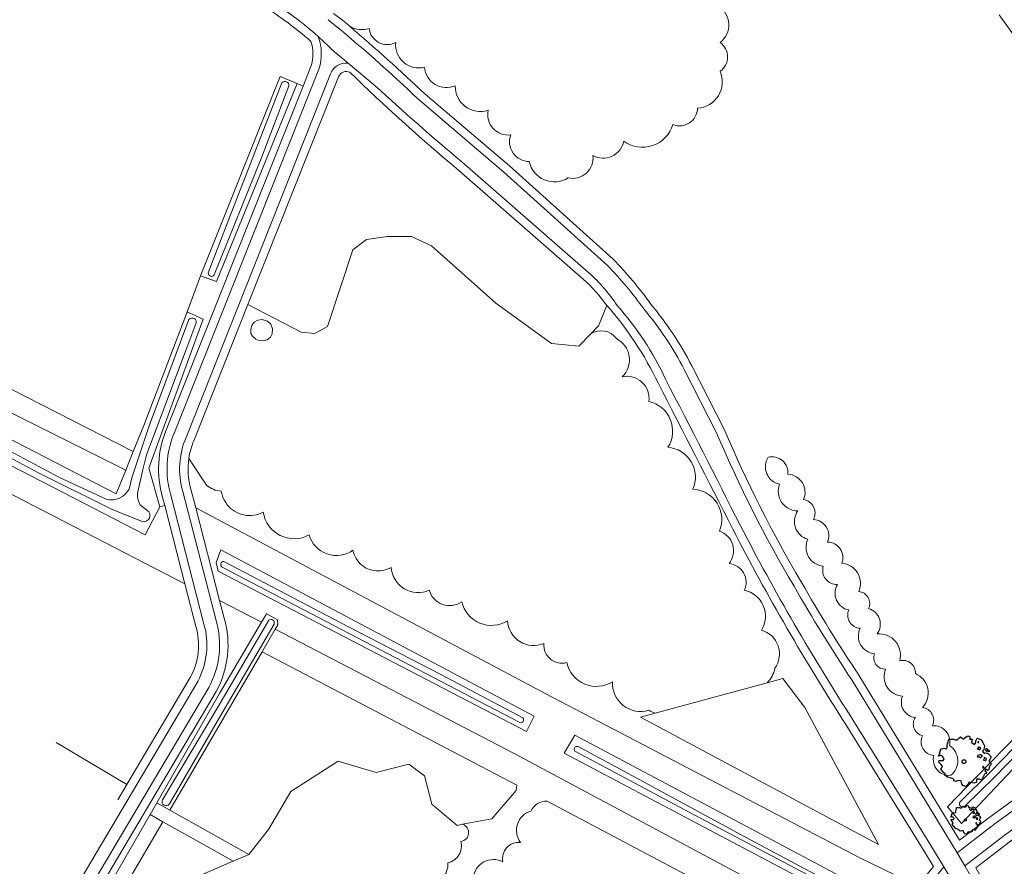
# Model space of a CAD drawing. Header units: metres. Extents: x 152391 to 157968, y 462336 to 467280.
# Tile 583 of 656: x 156455 to 156572, y 464763 to 464864. Entities that reach past the tile are written whole.
import ezdxf

# ---------------------------------------------------------------- set-up
doc = ezdxf.new("R2010")
doc.units = ezdxf.units.M
doc.header["$LTSCALE"] = 0.75
doc.layers.get('0').update_dxf_attribs({"lineweight": 25})
for name, color, linetype, lineweight in [('B-GV-GR-BOOM-S', 252, 'Continuous', 25), ('B-WE-GR-BEPLANTING_CULTUUR_BOSPLANTSOEN-GV', 251, 'Continuous', 18), ('B-WE-GR-BOS_GEMENGD-GV', 251, 'Continuous', 13), ('B-WE-GR-BOS_LOOF-GV', 251, 'Continuous', 13), ('B-WE-OG-TERREIN_CULTUURSCHEIDING-GV', 251, 'Continuous', 18), ('B-WE-OG-WATER-GV', 251, 'Continuous', 18), ('B-WE-OG-WATER_GREPPEL-GV', 251, 'Continuous', 18), ('B-WE-OG-WATER_SLOOT-GV', 251, 'Continuous', 18), ('B-WE-VH-VERHARDING_ASFALT-GV', 251, 'Continuous', 18), ('B-WE-VH-VERHARDING_FUNDERING_ZAND-GV', 251, 'Continuous', 18), ('B-WE-VH-VERHARDING_HALFVERHARDING_GRIND-GV', 251, 'Continuous', 18)]:
    doc.layers.add(name, color=color, linetype=linetype, lineweight=lineweight)

# ---------------------------------------------------------------- blocks, each defined once
blk = doc.blocks.new('SGR-BOOM_21_30')
at = {"linetype": 'Continuous'}
for p, q in [((-1.13, 1.09), (-1.11, 1.19)), ((-1.11, 1.19), (-1.05, 1.33)), ((-1.05, 1.33), (-1.02, 1.5)), ((-1.02, 1.5), (-0.67, 1.5)), ((-0.67, 1.5), (-0.52, 1.43)), ((-0.52, 1.43), (-0.47, 1.45)), ((-0.47, 1.45), (-0.37, 1.55)), ((-0.37, 1.55), (-0.23, 1.65)), ((-0.23, 1.65), (-0.13, 1.58)), ((-0.13, 1.58), (-0.06, 1.52)), ((-0.06, 1.52), (0.07, 1.58)), ((0.07, 1.58), (0.2, 1.71)), ((0.2, 1.71), (0.26, 1.73)), ((0.26, 1.73), (0.33, 1.7)), ((0.33, 1.7), (0.39, 1.65)), ((0.4, 1.53), (0.38, 1.5)), ((0.38, 1.5), (0.53, 1.52)), ((0.39, 1.65), (0.4, 1.53)), ((0.54, 1.48), (0.51, 1.29)), ((0.51, 1.29), (0.57, 1.24)), ((0.53, 1.52), (0.54, 1.48)), ((0.57, 1.24), (0.69, 1.15)), ((0.69, 1.15), (0.75, 1.2)), ((0.75, 1.2), (0.8, 1.29)), ((0.79, 1.4), (0.89, 1.56)), ((0.8, 1.29), (0.79, 1.4)), ((0.89, 1.56), (1.02, 1.53)), ((0.97, 1.37), (0.93, 1.33)), ((0.93, 1.33), (0.95, 1.25)), ((0.95, 1.25), (0.96, 1.24)), ((0.96, 1.27), (0.97, 1.37)), ((1.02, 1.53), (1.16, 1.45)), ((1.16, 1.45), (1.25, 1.27)), ((1.25, 1.27), (1.38, 1.06)), ((-1.7, 0.37), (-1.66, 0.48)), ((-1.49, 0.41), (-1.7, 0.37)), ((-1.68, -0.03), (-1.67, 0.09)), ((-1.67, 0.09), (-1.39, 0.07)), ((-1.66, 0.48), (-1.6, 0.53)), ((-1.63, 0.58), (-1.53, 0.87)), ((-1.6, 0.53), (-1.63, 0.58)), ((-1.53, 0.87), (-1.46, 0.86)), ((-1.42, 0.33), (-1.49, 0.41)), ((-1.46, 0.86), (-1.34, 0.91)), ((-1.33, 0.18), (-1.42, 0.33)), ((-1.39, 0.07), (-1.33, 0.18)), ((-1.34, 0.91), (-1.18, 0.86)), ((-1.18, 0.86), (-1.12, 0.92)), ((-1.12, 0.92), (-1.13, 1.09)), ((0.94, 0.91), (0.89, 0.87)), ((0.89, 0.87), (0.93, 0.83)), ((0.93, 0.41), (0.89, 0.33)), ((0.89, 0.33), (1.03, 0.32)), ((0.93, 0.83), (0.98, 0.84)), ((1.05, 0.46), (0.93, 0.41)), ((0.97, 0.97), (0.94, 0.91)), ((1.03, 0.97), (0.97, 0.97)), ((0.98, 0.84), (1.03, 0.78)), ((1.08, 0.94), (1.03, 0.97)), ((1.03, 0.78), (1.08, 0.84)), ((1.03, 0.32), (1.11, 0.25)), ((1.11, 0.46), (1.05, 0.46)), ((1.12, 0.87), (1.08, 0.94)), ((1.08, 0.84), (1.12, 0.87)), ((1.22, 0.4), (1.11, 0.46)), ((1.11, 0.25), (1.2, 0.37)), ((1.2, 0.37), (1.24, 0.41)), ((1.32, 0.79), (1.23, 0.69)), ((1.23, 0.69), (1.27, 0.63)), ((1.27, 0.63), (1.38, 0.56)), ((1.34, 0.18), (1.31, 0.1)), ((1.43, 0.05), (1.31, 0.1)), ((1.38, 1.06), (1.32, 0.79)), ((1.36, 0.3), (1.34, 0.23)), ((1.34, 0.23), (1.34, 0.18)), ((1.43, 0.23), (1.36, 0.3)), ((1.38, 0.56), (1.44, 0.6)), ((1.47, 0.2), (1.43, 0.23)), ((1.43, 0.05), (1.51, 0.14)), ((1.47, 0.86), (1.44, 0.81)), ((1.44, 0.81), (1.46, 0.74)), ((1.44, 0.6), (1.57, 0.56)), ((1.46, 0.74), (1.53, 0.69)), ((1.54, 0.86), (1.47, 0.86)), ((1.51, 0.14), (1.47, 0.2)), ((1.53, 0.73), (1.64, 0.68)), ((1.53, 0.69), (1.54, 0.73)), ((1.62, 0.76), (1.54, 0.86)), ((1.57, 0.56), (1.64, 0.51)), ((1.73, 0.71), (1.62, 0.76)), ((1.64, 0.68), (1.73, 0.71)), ((1.64, 0.51), (1.81, 0.32)), ((1.72, 0.1), (1.67, 0.04)), ((1.67, 0.04), (1.76, -0.09)), ((1.81, 0.32), (1.72, 0.1)), ((-1.54, -0.18), (-1.68, -0.03)), ((-1.55, -0.51), (-1.49, -0.42)), ((-1.35, -0.75), (-1.55, -0.51)), ((-1.44, -0.32), (-1.54, -0.18)), ((-1.49, -0.42), (-1.44, -0.32)), ((-1.25, -0.78), (-1.35, -0.75)), ((-1.27, -0.9), (-1.25, -0.78)), ((-1.11, -1.05), (-1.27, -0.9)), ((-0.91, -1.08), (-1.11, -1.05)), ((-0.67, -1.18), (-0.91, -1.08)), ((0.84, -1.16), (0.83, -1.36)), ((1.03, -1.18), (0.84, -1.16)), ((1.29, -1.01), (1.18, -1.24)), ((1.29, -0.29), (1.24, -0.36)), ((1.24, -0.36), (1.25, -0.42)), ((1.26, -0.42), (1.33, -0.41)), ((1.33, -0.34), (1.29, -0.29)), ((1.36, -0.88), (1.29, -1.01)), ((1.33, -0.41), (1.33, -0.34)), ((1.37, -0.83), (1.36, -0.88)), ((1.48, -0.8), (1.37, -0.83)), ((1.46, -0.47), (1.39, -0.59)), ((1.39, -0.59), (1.43, -0.64)), ((1.43, -0.64), (1.5, -0.7)), ((1.58, -0.59), (1.46, -0.47)), ((1.5, -0.7), (1.48, -0.8)), ((1.66, -0.52), (1.58, -0.59)), ((1.68, -0.42), (1.66, -0.52)), ((1.72, -0.31), (1.68, -0.42)), ((1.84, -0.18), (1.72, -0.31)), ((1.76, -0.09), (1.84, -0.18)), ((-0.68, -1.29), (-0.67, -1.18)), ((-0.55, -1.33), (-0.68, -1.29)), ((-0.4, -1.26), (-0.55, -1.33)), ((-0.19, -1.28), (-0.4, -1.26)), ((-0.16, -1.43), (-0.19, -1.28)), ((-0.13, -1.49), (-0.16, -1.43)), ((-0.1, -1.61), (-0.13, -1.49)), ((0.11, -1.67), (-0.1, -1.61)), ((0.25, -1.52), (0.11, -1.67)), ((0.36, -1.38), (0.25, -1.52)), ((0.68, -1.44), (0.36, -1.38)), ((0.83, -1.36), (0.68, -1.44)), ((1.18, -1.24), (1.03, -1.18))]:
    blk.add_line(p, q, dxfattribs=at)
blk.add_circle((0, 0), 0.126, dxfattribs=at)
blk = doc.blocks.new('SGR-BOOM_50_100')
at = {"linetype": 'Continuous'}
for p, q in [((-1.97, 2.11), (-1.87, 2.37)), ((-1.87, 2.37), (-1.81, 2.66)), ((-1.81, 2.66), (-1.19, 2.66)), ((-1.19, 2.66), (-0.92, 2.55)), ((-0.92, 2.55), (-0.84, 2.58)), ((-0.84, 2.58), (-0.65, 2.75)), ((-0.65, 2.75), (-0.4, 2.93)), ((-0.4, 2.93), (-0.24, 2.81)), ((-0.24, 2.81), (-0.11, 2.69)), ((-0.11, 2.69), (0.12, 2.81)), ((0.12, 2.81), (0.36, 3.04)), ((0.36, 3.04), (0.47, 3.07)), ((0.47, 3.07), (0.59, 3.02)), ((0.59, 3.02), (0.69, 2.93)), ((0.72, 2.72), (0.67, 2.66)), ((0.67, 2.66), (0.94, 2.69)), ((0.69, 2.93), (0.72, 2.72)), ((0.96, 2.64), (0.9, 2.29)), ((0.94, 2.69), (0.96, 2.64)), ((1.4, 2.49), (1.58, 2.78)), ((1.42, 2.29), (1.4, 2.49)), ((1.58, 2.78), (1.81, 2.72)), ((1.73, 2.43), (1.65, 2.37)), ((1.65, 2.37), (1.69, 2.23)), ((1.71, 2.26), (1.73, 2.43)), ((1.81, 2.72), (2.06, 2.58)), ((2.06, 2.58), (2.22, 2.26)), ((-2.9, 1.03), (-2.72, 1.56)), ((-2.72, 1.56), (-2.59, 1.53)), ((-2.59, 1.53), (-2.39, 1.61)), ((-2.39, 1.61), (-2.1, 1.53)), ((-2.1, 1.53), (-1.99, 1.64)), ((-2.01, 1.93), (-1.97, 2.11)), ((-1.99, 1.64), (-2.01, 1.93)), ((0.9, 2.29), (1, 2.2)), ((1, 2.2), (1.23, 2.05)), ((1.23, 2.05), (1.34, 2.14)), ((1.34, 2.14), (1.42, 2.29)), ((1.67, 1.61), (1.58, 1.56)), ((1.58, 1.56), (1.65, 1.47)), ((1.65, 1.47), (1.75, 1.5)), ((1.73, 1.73), (1.67, 1.61)), ((1.69, 2.23), (1.71, 2.2)), ((1.83, 1.73), (1.73, 1.73)), ((1.75, 1.5), (1.83, 1.38)), ((1.91, 1.67), (1.83, 1.73)), ((1.83, 1.38), (1.91, 1.5)), ((2, 1.56), (1.91, 1.67)), ((1.91, 1.5), (2, 1.56)), ((2.35, 1.41), (2.18, 1.23)), ((2.18, 1.23), (2.27, 1.12)), ((2.22, 2.26), (2.45, 1.88)), ((2.45, 1.88), (2.35, 1.41)), ((2.62, 1.53), (2.56, 1.44)), ((2.56, 1.44), (2.6, 1.32)), ((2.6, 1.32), (2.72, 1.23)), ((2.74, 1.53), (2.62, 1.53)), ((2.72, 1.29), (2.91, 1.2)), ((2.72, 1.23), (2.74, 1.29)), ((2.89, 1.35), (2.74, 1.53)), ((3.07, 1.26), (2.89, 1.35)), ((2.91, 1.2), (3.07, 1.26)), ((-3.03, 0.65), (-2.94, 0.85)), ((-2.65, 0.74), (-3.03, 0.65)), ((-2.99, -0.05), (-2.96, 0.15)), ((-2.96, 0.15), (-2.47, 0.12)), ((-2.94, 0.85), (-2.84, 0.94)), ((-2.84, 0.94), (-2.9, 1.03)), ((-2.53, 0.59), (-2.65, 0.74)), ((-2.37, 0.33), (-2.53, 0.59)), ((-2.47, 0.12), (-2.37, 0.33)), ((1.65, 0.74), (1.58, 0.59)), ((1.58, 0.59), (1.83, 0.56)), ((1.87, 0.82), (1.65, 0.74)), ((1.83, 0.56), (1.98, 0.45)), ((1.98, 0.82), (1.87, 0.82)), ((2.16, 0.71), (1.98, 0.82)), ((1.98, 0.45), (2.14, 0.65)), ((2.14, 0.65), (2.2, 0.74)), ((2.27, 1.12), (2.45, 1)), ((2.39, 0.33), (2.33, 0.18)), ((2.55, 0.09), (2.33, 0.18)), ((2.41, 0.53), (2.39, 0.42)), ((2.39, 0.42), (2.39, 0.33)), ((2.53, 0.42), (2.41, 0.53)), ((2.45, 1), (2.56, 1.06)), ((2.62, 0.36), (2.53, 0.42)), ((2.55, 0.09), (2.68, 0.24)), ((2.56, 1.06), (2.78, 1)), ((2.68, 0.24), (2.62, 0.36)), ((2.78, 1), (2.91, 0.91)), ((2.91, 0.91), (3.22, 0.56)), ((3.05, 0.18), (2.97, 0.07)), ((2.97, 0.07), (3.13, -0.17)), ((3.22, 0.56), (3.05, 0.18)), ((-2.74, -0.31), (-2.99, -0.05)), ((-2.76, -0.9), (-2.65, -0.75)), ((-2.41, -1.34), (-2.76, -0.9)), ((-2.55, -0.58), (-2.74, -0.31)), ((-2.65, -0.75), (-2.55, -0.58)), ((2.29, -0.52), (2.2, -0.64)), ((2.2, -0.64), (2.22, -0.75)), ((2.25, -0.75), (2.37, -0.72)), ((2.37, -0.61), (2.29, -0.52)), ((2.37, -0.72), (2.37, -0.61)), ((2.6, -0.84), (2.47, -1.04)), ((2.47, -1.04), (2.53, -1.13)), ((2.53, -1.13), (2.66, -1.25)), ((2.8, -1.04), (2.6, -0.84)), ((2.95, -0.93), (2.8, -1.04)), ((2.99, -0.75), (2.95, -0.93)), ((3.05, -0.55), (2.99, -0.75)), ((3.28, -0.31), (3.05, -0.55)), ((3.13, -0.17), (3.28, -0.31)), ((-2.22, -1.39), (-2.41, -1.34)), ((-2.26, -1.6), (-2.22, -1.39)), ((-1.97, -1.86), (-2.26, -1.6)), ((-1.62, -1.92), (-1.97, -1.86)), ((-1.19, -2.1), (-1.62, -1.92)), ((-1.21, -2.3), (-1.19, -2.1)), ((-0.98, -2.36), (-1.21, -2.3)), ((-0.71, -2.24), (-0.98, -2.36)), ((-0.34, -2.27), (-0.71, -2.24)), ((-0.28, -2.53), (-0.34, -2.27)), ((1.5, -2.07), (1.48, -2.42)), ((1.83, -2.1), (1.5, -2.07)), ((2.1, -2.21), (1.83, -2.1)), ((2.29, -1.8), (2.1, -2.21)), ((2.41, -1.57), (2.29, -1.8)), ((2.43, -1.48), (2.41, -1.57)), ((2.64, -1.42), (2.43, -1.48)), ((2.66, -1.25), (2.64, -1.42)), ((-0.24, -2.65), (-0.28, -2.53)), ((-0.17, -2.85), (-0.24, -2.65)), ((0.2, -2.97), (-0.17, -2.85)), ((0.45, -2.71), (0.2, -2.97)), ((0.63, -2.45), (0.45, -2.71)), ((1.21, -2.56), (0.63, -2.45)), ((1.48, -2.42), (1.21, -2.56))]:
    blk.add_line(p, q, dxfattribs=at)
blk.add_circle((0, 0), 0.225, dxfattribs=at)

msp = doc.modelspace()

# ---------------------------------------------------------------- linework, layer by layer
at = {"layer": 'B-WE-GR-BEPLANTING_CULTUUR_BOSPLANTSOEN-GV'}
for points in [[(156537.94, 464861.2, 0.520411), (156537.7, 464865.58)], [(156493.93, 464863.14, 0.218634), (156496.23, 464862.9)], [(156496.23, 464862.9, 0.520561), (156499.4, 464861.2)], [(156499.4, 464861.2, 0.520586), (156502.82, 464858.28)], [(156537.94, 464857.79, 0.520235), (156537.94, 464861.2)], [(156502.82, 464858.28, 0.520544), (156506.48, 464856.08)], [(156535.26, 464853.4, 0.52032), (156537.94, 464857.79)], [(156506.48, 464856.08, 0.520573), (156510.38, 464853.16)], [(156510.38, 464853.16, 0.520507), (156513.06, 464850.24)], [(156532.33, 464851.46, 0.520467), (156535.26, 464853.4)], [(156526.48, 464849.51, 0.520476), (156532.33, 464851.46)], [(156513.06, 464850.24, 0.520407), (156515.26, 464847.07)], [(156522.82, 464847.8, 0.520784), (156526.48, 464849.51)], [(156519.89, 464845.12, 0.520602), (156522.82, 464847.8)], [(156515.26, 464847.07, 0.520803), (156519.89, 464845.12)], [(156475, 464785.76, 0.196553), (156475.66, 464791.83)], [(156517.38, 464771.04, 0.316466), (156515.47, 464769.88)], [(156515.47, 464769.88, 0.520757), (156514.22, 464766.14)], [(156507.13, 464766.27, 0.807979), (156507.35, 464768.3)], [(156505.58, 464763.73, 0.436848), (156507.13, 464766.27)], [(156514.22, 464766.14, 0.520831), (156512.14, 464763.85)], [(156502.92, 464761.37, 0.520518), (156505.58, 464763.73)], [(156512.14, 464763.85, 0.52033), (156508.6, 464761.98)]]:
    msp.add_lwpolyline(points, format="xyb", dxfattribs=at)
for points in [[(156492.02, 464864.68), (156493.08, 464863.89), (156493.93, 464863.14)], [(156474.36, 464796.87), (156431.3, 464819.1), (156429.28, 464820.06), (156384.26, 464843.47), (156377.51, 464832.07), (156378.01, 464831.81), (156379.52, 464831.03), (156381.83, 464829.91)], [(156475.66, 464791.83), (156474.36, 464796.87)], [(156459.06, 464778.02), (156467.46, 464773.02), (156475, 464785.76)], [(156507.35, 464768.3), (156506.7, 464768.18), (156503.7, 464770.69), (156502.82, 464774.07), (156500.94, 464775.45), (156497.06, 464774.45), (156492.55, 464775.82), (156486.92, 464772.19), (156484.29, 464767.68), (156481.94, 464764.72)], [(156534.94, 464746.5), (156545.02, 464756.41), (156517.38, 464771.04)], [(156481.94, 464764.72), (156480.09, 464763.91), (156479.53, 464763.68), (156476.03, 464762.18), (156474.06, 464759.2)]]:
    msp.add_lwpolyline(points, dxfattribs=at)
for points in [[(156483.52, 464788.81), (156472.55, 464769.99), (156481.12, 464765.17), (156481.94, 464764.72), (156484.29, 464767.68), (156486.92, 464772.19), (156492.55, 464775.82), (156497.06, 464774.45), (156500.94, 464775.45), (156502.82, 464774.07), (156503.7, 464770.69), (156506.7, 464768.18), (156507.35, 464768.3), (156510.83, 464768.94), (156513.71, 464772.32), (156513.77, 464772.95)], [(156480.09, 464763.91), (156475.02, 464766.76), (156471.74, 464768.61), (156465.1, 464757.22), (156464.49, 464756.86), (156463.71, 464757.26), (156464.51, 464753.29), (156468.14, 464751.91), (156471.39, 464755.16), (156474.06, 464759.2), (156476.03, 464762.18), (156479.53, 464763.68)]]:
    msp.add_lwpolyline(points, close=True, dxfattribs=at)
at = {"layer": 'B-WE-GR-BOS_GEMENGD-GV'}
for points in [[(156522.56, 464826.58), (156521.15, 464825.11), (156517.89, 464825.46), (156511.3, 464830.24), (156503.66, 464837.04), (156501.28, 464838.18), (156498.43, 464838.17), (156495.94, 464837.82), (156494.31, 464836.58), (156491.3, 464827.47), (156489.78, 464826.65), (156488.16, 464826.78), (156482.9, 464829.52), (156481.84, 464830.07), (156475.41, 464813.89)], [(156474.82, 464811.78), (156476.92, 464808.62)], [(156478.67, 464807.9), (156478.73, 464807.61), (156478.81, 464807.32), (156478.92, 464807.05), (156479.05, 464806.78), (156479.2, 464806.53), (156479.38, 464806.28), (156479.57, 464806.06), (156479.78, 464805.85), (156480.02, 464805.67), (156480.26, 464805.5), (156480.52, 464805.36), (156480.79, 464805.23), (156481.07, 464805.14), (156481.36, 464805.07), (156481.65, 464805.02), (156481.95, 464805), (156482.25, 464805), (156482.54, 464805.03), (156482.83, 464805.09), (156483.12, 464805.17), (156483.4, 464805.28), (156483.66, 464805.41)], [(156494.32, 464800.88), (156494.38, 464800.62), (156494.47, 464800.37), (156494.57, 464800.13), (156494.7, 464799.89), (156494.84, 464799.67), (156495.01, 464799.46), (156495.19, 464799.27), (156495.39, 464799.1), (156495.6, 464798.94), (156495.82, 464798.8), (156496.06, 464798.68), (156496.31, 464798.58), (156496.56, 464798.51), (156496.82, 464798.45), (156497.08, 464798.42), (156497.35, 464798.41), (156497.61, 464798.43), (156497.87, 464798.47), (156498.13, 464798.53), (156498.38, 464798.61), (156498.62, 464798.72), (156498.86, 464798.84)], [(156530.22, 464781.5), (156543.53, 464785.11)]]:
    msp.add_lwpolyline(points, dxfattribs=at)
for points in [[(156482.58, 464827.96), (156483.01, 464828.23), (156483.55, 464828.29), (156484.17, 464828.11), (156484.55, 464827.76), (156484.78, 464827.18), (156484.71, 464826.58), (156484.51, 464826.21), (156484.12, 464825.88), (156483.57, 464825.77), (156483.18, 464825.81), (156482.79, 464825.96), (156482.38, 464826.32), (156482.2, 464826.65), (156482.17, 464827.15), (156482.31, 464827.59)], [(156482.58, 464827.96), (156482.31, 464827.59), (156482.17, 464827.15), (156482.2, 464826.65), (156482.38, 464826.32), (156482.79, 464825.96), (156483.18, 464825.81), (156483.57, 464825.77), (156484.12, 464825.88), (156484.51, 464826.21), (156484.71, 464826.58), (156484.78, 464827.18), (156484.55, 464827.76), (156484.17, 464828.11), (156483.55, 464828.29), (156483.01, 464828.23)]]:
    msp.add_lwpolyline(points, close=True, dxfattribs=at)
for points in [[(156525.62, 464826.02, 0.409964), (156522.56, 464826.58)], [(156526.3, 464821.49, 0.520531), (156525.62, 464826.02)], [(156529.47, 464818.55, 0.52059), (156526.3, 464821.49)], [(156531.74, 464813.11, 0.520556), (156529.47, 464818.55)], [(156475.41, 464813.89, 0.063981), (156474.82, 464811.78)], [(156534.69, 464808.13, 0.520602), (156531.74, 464813.11)], [(156476.92, 464808.62, 0.166815), (156478.67, 464807.9)], [(156537.86, 464803.14, 0.52073), (156534.69, 464808.13)], [(156483.66, 464805.41, 0.520806), (156489.11, 464802.69)], [(156489.11, 464802.69, 0.520273), (156494.32, 464800.88)], [(156539, 464799.29, 0.520501), (156537.86, 464803.14)], [(156498.86, 464798.84, 0.520789), (156503.39, 464796.12)], [(156540.81, 464796.12, 0.520966), (156539, 464799.29)], [(156503.39, 464796.12, 0.52058), (156507.25, 464794.76)], [(156542.85, 464791.37, 0.520724), (156540.81, 464796.12)], [(156507.25, 464794.76, 0.520805), (156512.69, 464792.5)], [(156512.69, 464792.5, 0.520694), (156517, 464789.78)], [(156544.44, 464786.84, 0.520488), (156542.85, 464791.37)], [(156517, 464789.78, 0.519941), (156519.72, 464787.52)], [(156519.72, 464787.52, 0.520508), (156525.16, 464785.25)], [(156543.53, 464785.11, 0.143346), (156544.44, 464786.84)], [(156525.16, 464785.25, 0.520395), (156529.47, 464781.85)], [(156529.47, 464781.85, 0.054686), (156530.22, 464781.5)]]:
    msp.add_lwpolyline(points, format="xyb", dxfattribs=at)
at = {"layer": 'B-WE-GR-BOS_LOOF-GV'}
for points in [[(156489.32, 464861.35, 0.042105), (156483.63, 464865.57)], [(156537.7, 464865.58, -0.520411), (156537.94, 464861.2)], [(156496.23, 464862.9, -0.218634), (156493.93, 464863.14)], [(156493.93, 464863.14, -0.013523), (156502.89, 464855.09)], [(156499.4, 464861.2, -0.520561), (156496.23, 464862.9)], [(156489.33, 464858.37, 0.156166), (156489.32, 464861.35)], [(156502.82, 464858.28, -0.520586), (156499.4, 464861.2)], [(156537.94, 464861.2, -0.520235), (156537.94, 464857.79)], [(156506.48, 464856.08, -0.520544), (156502.82, 464858.28)], [(156493.96, 464857.68, 0.437262), (156492.61, 464857.15)], [(156506.6, 464846.27, -0.020093), (156493.96, 464857.68)], [(156537.94, 464857.79, -0.52032), (156535.26, 464853.4)], [(156510.38, 464853.16, -0.520573), (156506.48, 464856.08)], [(156513.06, 464850.24, -0.520507), (156510.38, 464853.16)], [(156535.26, 464853.4, -0.520467), (156532.33, 464851.46)], [(156532.33, 464851.46, -0.520476), (156526.48, 464849.51)], [(156515.26, 464847.07, -0.520407), (156513.06, 464850.24)], [(156526.48, 464849.51, -0.520784), (156522.82, 464847.8)], [(156522.82, 464847.8, -0.520602), (156519.89, 464845.12)], [(156519.89, 464845.12, -0.520803), (156515.26, 464847.07)], [(156525.24, 464835.45, -0.036614), (156529.67, 464830.17)], [(156524.49, 464829.95, 0.051347), (156521.68, 464833.1)], [(156529.67, 464830.17, -0.054267), (156534.57, 464822.79)], [(156538.43, 464815.25, 0.03357), (156547.58, 464797.1)], [(156544.99, 464808.73, -0.520584), (156543.64, 464811.92)], [(156543.64, 464811.92, -0.520486), (156545.99, 464809.91)], [(156545.99, 464809.91, -0.52066), (156547.85, 464806.89)], [(156547.17, 464805.54, -0.520648), (156544.99, 464808.73)], [(156547.85, 464806.89, -0.521), (156549.02, 464804.53)], [(156548.35, 464802.18, -0.520876), (156547.17, 464805.54)], [(156549.02, 464804.53, -0.520826), (156550.7, 464801.84)], [(156550.2, 464798.99, -0.520765), (156548.35, 464802.18)], [(156550.7, 464801.84, -0.520648), (156552.39, 464799.33)], [(156551.88, 464796.81, -0.520968), (156550.2, 464798.99)], [(156552.39, 464799.33, -0.520409), (156554.4, 464795.97)], [(156547.58, 464797.1, 0.017023), (156554.43, 464786.02)], [(156553.23, 464793.78, -0.520769), (156551.88, 464796.81)], [(156554.4, 464795.97, -0.520243), (156555.58, 464793.95)], [(156555.58, 464793.95, -0.520881), (156556.59, 464790.93)], [(156554.57, 464791.6, -0.520123), (156553.23, 464793.78)], [(156556.26, 464788.57, -0.520575), (156554.57, 464791.6)], [(156556.59, 464790.93, -0.520992), (156559.28, 464787.73)], [(156557.6, 464786.73, -0.520169), (156556.26, 464788.57)], [(156559.28, 464787.73, -0.520681), (156561.13, 464786.22)], [(156559.62, 464783.53, -0.520277), (156557.6, 464786.73)], [(156561.13, 464786.22, -0.520119), (156561.97, 464782.19)], [(156561.13, 464781.01, -0.520593), (156559.62, 464783.53)], [(156561.97, 464782.19, -0.520837), (156563.15, 464780.01)], [(156561.97, 464778.83, -0.520685), (156561.13, 464781.01)], [(156563.15, 464780.01, -0.52037), (156565.17, 464777.66)], [(156563.32, 464776.48, -0.520738), (156561.97, 464778.83)], [(156565.17, 464777.66, -0.520981), (156565.34, 464774.13)], [(156565.34, 464774.13, -0.52037), (156563.32, 464776.48)]]:
    msp.add_lwpolyline(points, format="xyb", dxfattribs=at)
for points in [[(156574.09, 464860.3), (156571.09, 464864.51)], [(156474.58, 464829.08), (156476.19, 464833.5), (156485.69, 464857.16), (156487.68, 464856.33), (156488.4, 464856.03), (156489.33, 464858.37)], [(156492.61, 464857.15), (156481.84, 464830.07), (156482.9, 464829.52), (156488.16, 464826.78), (156489.78, 464826.65), (156491.3, 464827.47), (156494.31, 464836.58), (156495.94, 464837.82), (156498.43, 464838.17), (156501.28, 464838.18), (156503.66, 464837.04), (156511.3, 464830.24), (156517.89, 464825.46), (156521.15, 464825.11), (156522.56, 464826.58), (156523.48, 464827.54), (156524.49, 464829.95)], [(156391.72, 464856.07), (156389.72, 464852.69), (156468.21, 464812.6), (156469.47, 464815.7), (156474.58, 464829.08)], [(156502.89, 464855.09), (156512.91, 464846.56), (156525.24, 464835.45)], [(156521.68, 464833.1), (156506.6, 464846.27)], [(156534.57, 464822.79), (156538.43, 464815.25)], [(156554.43, 464786.02), (156566.36, 464766.4), (156570.01, 464769.21), (156577.39, 464774.53), (156585.17, 464778.96), (156595.79, 464785.48), (156599.34, 464787.34), (156600.88, 464790.06), (156602.22, 464795.29), (156603.36, 464801.48), (156604.5, 464804.72), (156607.63, 464803.45), (156608.05, 464804.45)]]:
    msp.add_lwpolyline(points, dxfattribs=at)
for points in [[(156604.8, 464806.21), (156584.36, 464787.18), (156567.21, 464769.03), (156566.61, 464768.39), (156564.96, 464770.39), (156568.45, 464773.97), (156580.46, 464786.29), (156603.52, 464807.7)], [(156543.53, 464785.11), (156530.22, 464781.5), (156528.49, 464781.03), (156556.77, 464765.92), (156548.01, 464782.17), (156545.4, 464785.62)]]:
    msp.add_lwpolyline(points, close=True, dxfattribs=at)
at = {"layer": 'B-WE-OG-TERREIN_CULTUURSCHEIDING-GV'}
for points in [[(156490.18, 464861.93, 0.043542), (156484.17, 464866.41)], [(156483.63, 464865.57, -0.042105), (156489.32, 464861.35)], [(156491.36, 464863.93, -0.021342), (156502.21, 464854.35)], [(156502.89, 464855.09, 0.013523), (156493.93, 464863.14)], [(156490.28, 464858.06, 0.168734), (156490.18, 464861.93)], [(156489.32, 464861.35, -0.156166), (156489.33, 464858.37)], [(156493.76, 464858.76, 0.342115), (156491.67, 464857.51)], [(156492.61, 464857.15, -0.437262), (156493.96, 464857.68)], [(156493.96, 464857.68, 0.020093), (156506.6, 464846.27)], [(156507.24, 464847.03, -0.01175), (156496.97, 464856.08)], [(156529.67, 464830.17, 0.036614), (156525.24, 464835.45)], [(156525.7, 464829.98, 0.059322), (156522.35, 464833.85)], [(156524.54, 464834.73, -0.03658), (156528.88, 464829.55)], [(156521.68, 464833.1, -0.051347), (156524.49, 464829.95)], [(156534.57, 464822.79, 0.054267), (156529.67, 464830.17)], [(156524.49, 464829.95, -0.069545), (156530.56, 464820.75)], [(156530.56, 464820.75, 0.069545), (156524.49, 464829.95)], [(156531.46, 464821.19, 0.071943), (156525.7, 464829.98)], [(156528.88, 464829.55, -0.054519), (156533.68, 464822.34)], [(156522.56, 464826.58, -0.409964), (156525.62, 464826.02)], [(156525.62, 464826.02, -0.520531), (156526.3, 464821.49)], [(156526.3, 464821.49, -0.52059), (156529.47, 464818.55)], [(156530.56, 464820.75, -0.00188), (156539.44, 464803.39)], [(156539.44, 464803.39, 0.00188), (156530.56, 464820.75)], [(156540.33, 464803.84, 0.001836), (156531.46, 464821.19)], [(156529.47, 464818.55, -0.520556), (156531.74, 464813.11)], [(156471.71, 464807.15, -0.172662), (156472.18, 464815.25)], [(156472.18, 464815.25, 0.172662), (156471.71, 464807.15)], [(156547.58, 464797.1, -0.03357), (156538.43, 464815.25)], [(156472.67, 464807.43, -0.172461), (156473.11, 464814.86)], [(156474.49, 464814.28, 0.172296), (156474.11, 464807.85)], [(156474.82, 464811.78, -0.063981), (156475.41, 464813.89)], [(156537.52, 464814.83, 0.033465), (156546.72, 464796.6)], [(156531.74, 464813.11, -0.520602), (156534.69, 464808.13)], [(156475.07, 464808.13, -0.1077), (156474.82, 464811.78)], [(156474.82, 464811.78, 0.1077), (156475.07, 464808.13)], [(156543.64, 464811.92, 0.520584), (156544.99, 464808.73)], [(156545.99, 464809.91, 0.520486), (156543.64, 464811.92)], [(156547.85, 464806.89, 0.52066), (156545.99, 464809.91)], [(156478.67, 464807.9, -0.166815), (156476.92, 464808.62)], [(156534.69, 464808.13, -0.52073), (156537.86, 464803.14)], [(156544.99, 464808.73, 0.520648), (156547.17, 464805.54)], [(156549.02, 464804.53, 0.521), (156547.85, 464806.89)], [(156547.17, 464805.54, 0.520876), (156548.35, 464802.18)], [(156489.11, 464802.69, -0.520806), (156483.66, 464805.41)], [(156550.7, 464801.84, 0.520826), (156549.02, 464804.53)], [(156539.44, 464803.39, 0.023855), (156552.87, 464780.17)], [(156552.87, 464780.17, -0.023855), (156539.44, 464803.39)], [(156553.72, 464780.71, -0.023955), (156540.33, 464803.84)], [(156494.32, 464800.88, -0.520273), (156489.11, 464802.69)], [(156537.86, 464803.14, -0.520501), (156539, 464799.29)], [(156548.35, 464802.18, 0.520765), (156550.2, 464798.99)], [(156552.39, 464799.33, 0.520648), (156550.7, 464801.84)], [(156503.39, 464796.12, -0.520789), (156498.86, 464798.84)], [(156539, 464799.29, -0.520966), (156540.81, 464796.12)], [(156550.2, 464798.99, 0.520968), (156551.88, 464796.81)], [(156554.4, 464795.97, 0.520409), (156552.39, 464799.33)], [(156546.72, 464796.6, 0.016972), (156553.58, 464785.48)], [(156554.43, 464786.02, -0.017023), (156547.58, 464797.1)], [(156551.88, 464796.81, 0.520769), (156553.23, 464793.78)], [(156507.25, 464794.76, -0.52058), (156503.39, 464796.12)], [(156540.81, 464796.12, -0.520724), (156542.85, 464791.37)], [(156555.58, 464793.95, 0.520243), (156554.4, 464795.97)], [(156512.69, 464792.5, -0.520805), (156507.25, 464794.76)], [(156556.59, 464790.93, 0.520881), (156555.58, 464793.95)], [(156478.08, 464784.1, 0.196506), (156479.03, 464792.79)], [(156479.03, 464792.79, -0.196506), (156478.08, 464784.1)], [(156553.23, 464793.78, 0.520123), (156554.57, 464791.6)], [(156475.66, 464791.83, -0.196553), (156475, 464785.76)], [(156475.88, 464785.29, 0.196154), (156476.62, 464792.1)], [(156478.07, 464792.52, -0.19649), (156477.2, 464784.57)], [(156517, 464789.78, -0.520694), (156512.69, 464792.5)], [(156554.57, 464791.6, 0.520575), (156556.26, 464788.57)], [(156542.85, 464791.37, -0.520488), (156544.44, 464786.84)], [(156559.28, 464787.73, 0.520992), (156556.59, 464790.93)], [(156519.72, 464787.52, -0.519941), (156517, 464789.78)], [(156556.26, 464788.57, 0.520169), (156557.6, 464786.73)], [(156525.16, 464785.25, -0.520508), (156519.72, 464787.52)], [(156544.44, 464786.84, -0.143346), (156543.53, 464785.11)], [(156561.13, 464786.22, 0.520681), (156559.28, 464787.73)], [(156557.6, 464786.73, 0.520277), (156559.62, 464783.53)], [(156561.97, 464782.19, 0.520119), (156561.13, 464786.22)], [(156529.47, 464781.85, -0.520395), (156525.16, 464785.25)], [(156559.62, 464783.53, 0.520593), (156561.13, 464781.01)], [(156563.15, 464780.01, 0.520837), (156561.97, 464782.19)], [(156530.22, 464781.5, -0.054686), (156529.47, 464781.85)], [(156561.13, 464781.01, 0.520685), (156561.97, 464778.83)], [(156565.17, 464777.66, 0.52037), (156563.15, 464780.01)], [(156561.97, 464778.83, 0.520738), (156563.32, 464776.48)], [(156565.34, 464774.13, 0.520981), (156565.17, 464777.66)], [(156563.32, 464776.48, 0.52037), (156565.34, 464774.13)], [(156515.47, 464769.88, -0.316466), (156517.38, 464771.04)], [(156514.22, 464766.14, -0.520757), (156515.47, 464769.88)], [(156507.35, 464768.3, -0.807979), (156507.13, 464766.27)], [(156507.13, 464766.27, -0.436848), (156505.58, 464763.73)], [(156512.14, 464763.85, -0.520831), (156514.22, 464766.14)], [(156505.58, 464763.73, -0.520518), (156502.92, 464761.37)], [(156508.6, 464761.98, -0.52033), (156512.14, 464763.85)]]:
    msp.add_lwpolyline(points, format="xyb", dxfattribs=at)
for points in [[(156493.93, 464863.14), (156493.08, 464863.89), (156492.02, 464864.68)], [(156489.33, 464858.37), (156488.4, 464856.03), (156472.18, 464815.25)], [(156496.97, 464856.08), (156493.76, 464858.76)], [(156473.11, 464814.86), (156490.28, 464858.06)], [(156491.67, 464857.51), (156474.49, 464814.28)], [(156475.41, 464813.89), (156481.84, 464830.07), (156492.61, 464857.15)], [(156472.18, 464815.25), (156488.4, 464856.03), (156487.68, 464856.33), (156478.11, 464832.81), (156476.19, 464833.5), (156474.58, 464829.08)], [(156525.24, 464835.45), (156512.91, 464846.56), (156502.89, 464855.09)], [(156502.21, 464854.35), (156512.25, 464845.8), (156524.54, 464834.73)], [(156522.35, 464833.85), (156507.24, 464847.03)], [(156506.6, 464846.27), (156521.68, 464833.1)], [(156474.58, 464829.08), (156474.7, 464829.18), (156476.53, 464828.33), (156470.08, 464810.61), (156471.36, 464806.04), (156471.96, 464806.2), (156471.71, 464807.15)], [(156524.49, 464829.95), (156523.48, 464827.54), (156522.56, 464826.58)], [(156533.68, 464822.34), (156537.52, 464814.83)], [(156538.43, 464815.25), (156534.57, 464822.79)], [(156476.92, 464808.62), (156474.82, 464811.78)], [(156474.11, 464807.85), (156478.07, 464792.52)], [(156479.03, 464792.79), (156478.48, 464794.91), (156475.65, 464805.9), (156475.07, 464808.13)], [(156475.07, 464808.13), (156475.65, 464805.9), (156517.24, 464783.82), (156554.52, 464764.3), (156558.71, 464762.31), (156560.05, 464760.68), (156535.29, 464736.35), (156533.84, 464734.8)], [(156483.66, 464805.41), (156483.4, 464805.28), (156483.12, 464805.17), (156482.83, 464805.09), (156482.54, 464805.03), (156482.25, 464805), (156481.95, 464805), (156481.65, 464805.02), (156481.36, 464805.07), (156481.07, 464805.14), (156480.79, 464805.23), (156480.52, 464805.36), (156480.26, 464805.5), (156480.02, 464805.67), (156479.78, 464805.85), (156479.57, 464806.06), (156479.38, 464806.28), (156479.2, 464806.53), (156479.05, 464806.78), (156478.92, 464807.05), (156478.81, 464807.32), (156478.73, 464807.61), (156478.67, 464807.9)], [(156471.71, 464807.15), (156471.96, 464806.2), (156474.36, 464796.87), (156475.66, 464791.83)], [(156476.62, 464792.1), (156472.67, 464807.43)], [(156498.86, 464798.84), (156498.62, 464798.72), (156498.38, 464798.61), (156498.13, 464798.53), (156497.87, 464798.47), (156497.61, 464798.43), (156497.35, 464798.41), (156497.08, 464798.42), (156496.82, 464798.45), (156496.56, 464798.51), (156496.31, 464798.58), (156496.06, 464798.68), (156495.82, 464798.8), (156495.6, 464798.94), (156495.39, 464799.1), (156495.19, 464799.27), (156495.01, 464799.46), (156494.84, 464799.67), (156494.7, 464799.89), (156494.57, 464800.13), (156494.47, 464800.37), (156494.38, 464800.62), (156494.32, 464800.88)], [(156474.06, 464759.2), (156471.39, 464755.16), (156468.14, 464751.91), (156464.51, 464753.29), (156463.71, 464757.26), (156463.54, 464757.34), (156463.52, 464757.88), (156470.23, 464769.46), (156471.03, 464770.84), (156478.48, 464783.86), (156483.47, 464792.32), (156478.48, 464794.91), (156479.03, 464792.79)], [(156517.38, 464771.04), (156545.02, 464756.41), (156549.5, 464753.81), (156551.88, 464756.15), (156513.56, 464776.67), (156485.08, 464791.48), (156483.57, 464788.89), (156483.52, 464788.81), (156513.77, 464772.95), (156513.71, 464772.32), (156510.83, 464768.94), (156507.35, 464768.3)], [(156579.14, 464771.11), (156579.44, 464771.33), (156587.11, 464775.68), (156597.67, 464782.17), (156600.16, 464783.48), (156603.1, 464785.02), (156607.41, 464786.49), (156611.45, 464787.26), (156616.23, 464787.98), (156616.99, 464788.19), (156615.98, 464788.95), (156611.28, 464788.25), (156607.15, 464787.46), (156602.7, 464785.94), (156597.18, 464783.04), (156586.6, 464776.54), (156578.9, 464772.17), (156571.68, 464766.97), (156567.02, 464763.38), (156572.52, 464753.76)], [(156475, 464785.76), (156467.46, 464773.02), (156466.38, 464771.21)], [(156577.39, 464774.53), (156570.01, 464769.21), (156566.36, 464766.4), (156554.43, 464786.02)], [(156456.67, 464752.83), (156475.88, 464785.29)], [(156477.2, 464784.57), (156457.96, 464752.07)], [(156543.53, 464785.11), (156545.4, 464785.62), (156548.01, 464782.17), (156556.77, 464765.92), (156528.49, 464781.03), (156530.22, 464781.5)], [(156553.58, 464785.48), (156566.08, 464764.93), (156570.6, 464768.41), (156577.93, 464773.69)], [(156458.82, 464751.56), (156478.08, 464784.1)], [(156478.08, 464784.1), (156458.82, 464751.56)], [(156552.87, 464780.17), (156561.68, 464765.96), (156563.3, 464763.3), (156560.46, 464759.83), (156553.08, 464752.13)], [(156553.08, 464752.13), (156560.46, 464759.83), (156563.3, 464763.3), (156561.68, 464765.96), (156552.87, 464780.17)], [(156553.76, 464751.4), (156561.21, 464759.17), (156564.51, 464763.24), (156562.54, 464766.48), (156553.72, 464780.71)], [(156598.15, 464714.58), (156579.65, 464769.59), (156579.14, 464771.11), (156572.28, 464766.17), (156568.33, 464763.12), (156573.4, 464754.22)], [(156573.4, 464754.22), (156568.33, 464763.12), (156572.28, 464766.17), (156579.14, 464771.11)]]:
    msp.add_lwpolyline(points, dxfattribs=at)
for points in [[(156467.33, 464810.41), (156468.21, 464812.6), (156389.72, 464852.69), (156388.51, 464850.65), (156431.8, 464828.13)], [(156471.96, 464806.2), (156471.36, 464806.04), (156469.63, 464802.69), (156432.68, 464821.77), (156433.13, 464822.88), (156433.73, 464824.33), (156466.18, 464807.58), (156467.33, 464810.41), (156431.8, 464828.13), (156388.51, 464850.65), (156384.26, 464843.47), (156429.28, 464820.06), (156431.3, 464819.1), (156474.36, 464796.87)], [(156483.47, 464792.32), (156484.05, 464793.3), (156485.37, 464792.6), (156485.38, 464792), (156485.08, 464791.48), (156513.56, 464776.67), (156551.88, 464756.15), (156552.63, 464756.88), (156552.79, 464758.94), (156550.41, 464760.34), (156519.4, 464776.76), (156520.66, 464778.91), (156553.63, 464761.38), (156556.59, 464761.07), (156558.71, 464762.31), (156554.52, 464764.3), (156517.24, 464783.82), (156475.65, 464805.9), (156478.48, 464794.91)], [(156514.94, 464779.33), (156478.29, 464798.39), (156478.07, 464799.43), (156478.64, 464800.91), (156515.83, 464781.17)]]:
    msp.add_lwpolyline(points, close=True, dxfattribs=at)
at = {"layer": 'B-WE-OG-WATER-GV'}
for points in [[(156603.47, 464806.91), (156593.92, 464798.01), (156585.89, 464790.57), (156578.5, 464783.2), (156570.02, 464774.49), (156566.45, 464770.99)], [(156567, 464770.44), (156570.57, 464773.94), (156579.05, 464782.65), (156586.43, 464790.01), (156594.46, 464797.44), (156604, 464806.34)]]:
    msp.add_lwpolyline(points, dxfattribs=at)
msp.add_lwpolyline([(156566.45, 464770.99, 0.901959), (156567, 464770.44)], format="xyb", dxfattribs=at)
at = {"layer": 'B-WE-OG-WATER_GREPPEL-GV'}
for points in [[(156485.89, 464856.42), (156479.64, 464840.43), (156477.13, 464833.85)], [(156477.85, 464833.6), (156483.48, 464847.61), (156486.71, 464856.05)], [(156474.84, 464828.31), (156470.1, 464815.66), (156468.05, 464809.48), (156467.73, 464808.15)], [(156468.75, 464807.81), (156469.36, 464810.47), (156469.78, 464812.21), (156475.66, 464827.78)], [(156465.01, 464806.94), (156459.47, 464809.51), (156446.93, 464816.16), (156435.14, 464822.45)], [(156434.82, 464821.8), (156441.49, 464818.31), (156456.96, 464810.06), (156465.62, 464805.74), (156469.26, 464804.3)], [(156469.89, 464805.61), (156469.04, 464806.27)], [(156478.8, 464798.88), (156487.51, 464794.32), (156497.6, 464789.03), (156509.36, 464782.91), (156514.14, 464780.41)], [(156514.5, 464780.94), (156504.74, 464786.1), (156493.79, 464791.76), (156478.98, 464799.54)], [(156484.32, 464792.55), (156478.26, 464782.22), (156471.69, 464771.21)], [(156472.51, 464770.72), (156478.2, 464780.52), (156484.94, 464792.09)], [(156555.63, 464759.81), (156553.19, 464760.58), (156552.1, 464760.96), (156551.04, 464761.4), (156540.89, 464766.83), (156527.52, 464774.06), (156521.08, 464777.54)], [(156520.83, 464776.91), (156534.84, 464769.41), (156551.8, 464760.47), (156553.03, 464759.81)]]:
    msp.add_lwpolyline(points, dxfattribs=at)
for points in [[(156486.71, 464856.05, 0.752843), (156485.89, 464856.42)], [(156477.13, 464833.85, 0.769716), (156477.85, 464833.6)], [(156475.66, 464827.78, 0.864017), (156474.84, 464828.31)], [(156467.73, 464808.15, -0.344357), (156465.01, 464806.94)], [(156469.04, 464806.27, -0.182701), (156468.75, 464807.81)], [(156469.26, 464804.3, 0.86027), (156469.89, 464805.61)], [(156478.98, 464799.54, 0.800022), (156478.8, 464798.88)], [(156484.94, 464792.09, 0.816259), (156484.32, 464792.55)], [(156514.14, 464780.41, 0.845965), (156514.5, 464780.94)], [(156521.08, 464777.54, 1.042032), (156520.83, 464776.91)], [(156471.69, 464771.21, 0.918714), (156472.51, 464770.72)]]:
    msp.add_lwpolyline(points, format="xyb", dxfattribs=at)
msp.add_lwpolyline([(156481.94, 464764.72), (156481.12, 464765.17), (156472.55, 464769.99), (156471.03, 464770.84), (156470.23, 464769.46), (156471.74, 464768.61), (156475.02, 464766.76), (156480.09, 464763.91)], close=True, dxfattribs=at)
at = {"layer": 'B-WE-OG-WATER_SLOOT-GV'}
for points in [[(156476.19, 464833.5), (156478.11, 464832.81), (156487.68, 464856.33), (156485.69, 464857.16)], [(156471.36, 464806.04), (156470.08, 464810.61), (156476.53, 464828.33), (156474.7, 464829.18), (156474.58, 464829.08), (156469.47, 464815.7), (156468.21, 464812.6), (156467.33, 464810.41), (156466.18, 464807.58), (156433.73, 464824.33), (156433.13, 464822.88), (156432.68, 464821.77), (156469.63, 464802.69)], [(156567.21, 464769.03), (156584.36, 464787.18), (156604.8, 464806.21), (156603.52, 464807.7), (156580.46, 464786.29), (156568.45, 464773.97), (156564.96, 464770.39), (156566.61, 464768.39)], [(156478.07, 464799.43), (156478.29, 464798.39), (156514.94, 464779.33), (156515.83, 464781.17), (156478.64, 464800.91)], [(156472.55, 464769.99), (156483.52, 464788.81), (156483.57, 464788.89), (156485.08, 464791.48), (156485.38, 464792), (156485.37, 464792.6), (156484.05, 464793.3), (156483.47, 464792.32), (156478.48, 464783.86), (156471.03, 464770.84)]]:
    msp.add_lwpolyline(points, close=True, dxfattribs=at)
for points in [[(156477.13, 464833.85), (156479.64, 464840.43), (156485.89, 464856.42)], [(156486.71, 464856.05), (156483.48, 464847.61), (156477.85, 464833.6)], [(156467.73, 464808.15), (156468.05, 464809.48), (156470.1, 464815.66), (156474.84, 464828.31)], [(156475.66, 464827.78), (156469.78, 464812.21), (156469.36, 464810.47), (156468.75, 464807.81)], [(156435.14, 464822.45), (156446.93, 464816.16), (156459.47, 464809.51), (156465.01, 464806.94)], [(156469.26, 464804.3), (156465.62, 464805.74), (156456.96, 464810.06), (156441.49, 464818.31), (156434.82, 464821.8)], [(156566.45, 464770.99), (156570.02, 464774.49), (156578.5, 464783.2), (156585.89, 464790.57), (156593.92, 464798.01), (156603.47, 464806.91)], [(156469.04, 464806.27), (156469.89, 464805.61)], [(156604, 464806.34), (156594.46, 464797.44), (156586.43, 464790.01), (156579.05, 464782.65), (156570.57, 464773.94), (156567, 464770.44)], [(156514.14, 464780.41), (156509.36, 464782.91), (156497.6, 464789.03), (156487.51, 464794.32), (156478.8, 464798.88)], [(156478.98, 464799.54), (156493.79, 464791.76), (156504.74, 464786.1), (156514.5, 464780.94)], [(156471.69, 464771.21), (156478.26, 464782.22), (156484.32, 464792.55)], [(156484.94, 464792.09), (156478.2, 464780.52), (156472.51, 464770.72)], [(156533.84, 464734.8), (156535.29, 464736.35), (156560.05, 464760.68), (156558.71, 464762.31), (156556.59, 464761.07), (156553.63, 464761.38), (156520.66, 464778.91), (156519.4, 464776.76), (156550.41, 464760.34), (156552.79, 464758.94), (156552.63, 464756.88), (156551.88, 464756.15), (156549.5, 464753.81), (156533.65, 464738.23), (156532.15, 464736.6)], [(156521.08, 464777.54), (156527.52, 464774.06), (156540.89, 464766.83), (156551.04, 464761.4), (156552.1, 464760.96), (156553.19, 464760.58), (156555.63, 464759.81)], [(156553.03, 464759.81), (156551.8, 464760.47), (156534.84, 464769.41), (156520.83, 464776.91)]]:
    msp.add_lwpolyline(points, dxfattribs=at)
for points in [[(156485.89, 464856.42, -0.752843), (156486.71, 464856.05)], [(156477.85, 464833.6, -0.769716), (156477.13, 464833.85)], [(156474.84, 464828.31, -0.864017), (156475.66, 464827.78)], [(156465.01, 464806.94, 0.344357), (156467.73, 464808.15)], [(156468.75, 464807.81, 0.182701), (156469.04, 464806.27)], [(156469.89, 464805.61, -0.86027), (156469.26, 464804.3)], [(156478.8, 464798.88, -0.800022), (156478.98, 464799.54)], [(156484.32, 464792.55, -0.816259), (156484.94, 464792.09)], [(156514.5, 464780.94, -0.845965), (156514.14, 464780.41)], [(156520.83, 464776.91, -1.042032), (156521.08, 464777.54)], [(156472.51, 464770.72, -0.918714), (156471.69, 464771.21)], [(156567, 464770.44, -0.901959), (156566.45, 464770.99)]]:
    msp.add_lwpolyline(points, format="xyb", dxfattribs=at)
at = {"layer": 'B-WE-VH-VERHARDING_ASFALT-GV'}
for points in [[(156484.17, 464866.41, -0.043542), (156490.18, 464861.93)], [(156502.21, 464854.35, 0.021342), (156491.36, 464863.93)], [(156490.18, 464861.93, -0.013281), (156491.85, 464860.36)], [(156496.97, 464856.08, 0.01175), (156507.24, 464847.03)], [(156522.35, 464833.85, -0.059322), (156525.7, 464829.98)], [(156528.88, 464829.55, 0.03658), (156524.54, 464834.73)], [(156525.7, 464829.98, -0.071943), (156531.46, 464821.19)], [(156533.68, 464822.34, 0.054519), (156528.88, 464829.55)], [(156531.46, 464821.19, -0.001836), (156540.33, 464803.84)], [(156546.72, 464796.6, -0.033465), (156537.52, 464814.83)], [(156540.33, 464803.84, 0.023955), (156553.72, 464780.71)], [(156553.58, 464785.48, -0.016972), (156546.72, 464796.6)]]:
    msp.add_lwpolyline(points, format="xyb", dxfattribs=at)
for points in [[(156491.85, 464860.36), (156493.76, 464858.76), (156496.97, 464856.08)], [(156524.54, 464834.73), (156512.25, 464845.8), (156502.21, 464854.35)], [(156507.24, 464847.03), (156522.35, 464833.85)], [(156537.52, 464814.83), (156533.68, 464822.34)], [(156572.52, 464753.76), (156567.02, 464763.38), (156566.08, 464764.93), (156553.58, 464785.48)], [(156553.72, 464780.71), (156562.54, 464766.48), (156564.51, 464763.24), (156565.72, 464761.25), (156569.56, 464754.63)]]:
    msp.add_lwpolyline(points, dxfattribs=at)
at = {"layer": 'B-WE-VH-VERHARDING_FUNDERING_ZAND-GV'}
msp.add_lwpolyline([(156571.09, 464864.51), (156574.09, 464860.3)], dxfattribs=at)
at = {"layer": 'B-WE-VH-VERHARDING_HALFVERHARDING_GRIND-GV'}
for points in [[(156491.85, 464860.36, 0.013281), (156490.18, 464861.93)], [(156490.18, 464861.93, -0.168734), (156490.28, 464858.06)], [(156491.67, 464857.51, -0.342115), (156493.76, 464858.76)], [(156473.11, 464814.86, 0.172461), (156472.67, 464807.43)], [(156474.11, 464807.85, -0.172296), (156474.49, 464814.28)], [(156476.62, 464792.1, -0.196154), (156475.88, 464785.29)], [(156477.2, 464784.57, 0.19649), (156478.07, 464792.52)]]:
    msp.add_lwpolyline(points, format="xyb", dxfattribs=at)
for points in [[(156493.76, 464858.76), (156491.85, 464860.36)], [(156490.28, 464858.06), (156473.11, 464814.86)], [(156474.49, 464814.28), (156491.67, 464857.51)], [(156478.07, 464792.52), (156474.11, 464807.85)], [(156472.67, 464807.43), (156476.62, 464792.1)], [(156475.88, 464785.29), (156456.67, 464752.83)], [(156457.96, 464752.07), (156477.2, 464784.57)], [(156577.93, 464773.69), (156570.6, 464768.41), (156566.08, 464764.93), (156567.02, 464763.38), (156571.68, 464766.97), (156578.9, 464772.17)]]:
    msp.add_lwpolyline(points, dxfattribs=at)

# ---------------------------------------------------------------- block references
at = {"layer": 'B-GV-GR-BOOM-S', "transparency": 33554559}
for name, p in [('SGR-BOOM_50_100', (156566.91, 464775.75)), ('SGR-BOOM_21_30', (156567.06, 464768.8))]:
    msp.add_blockref(name, p, dxfattribs=at)

doc.saveas('drawing.dxf')
